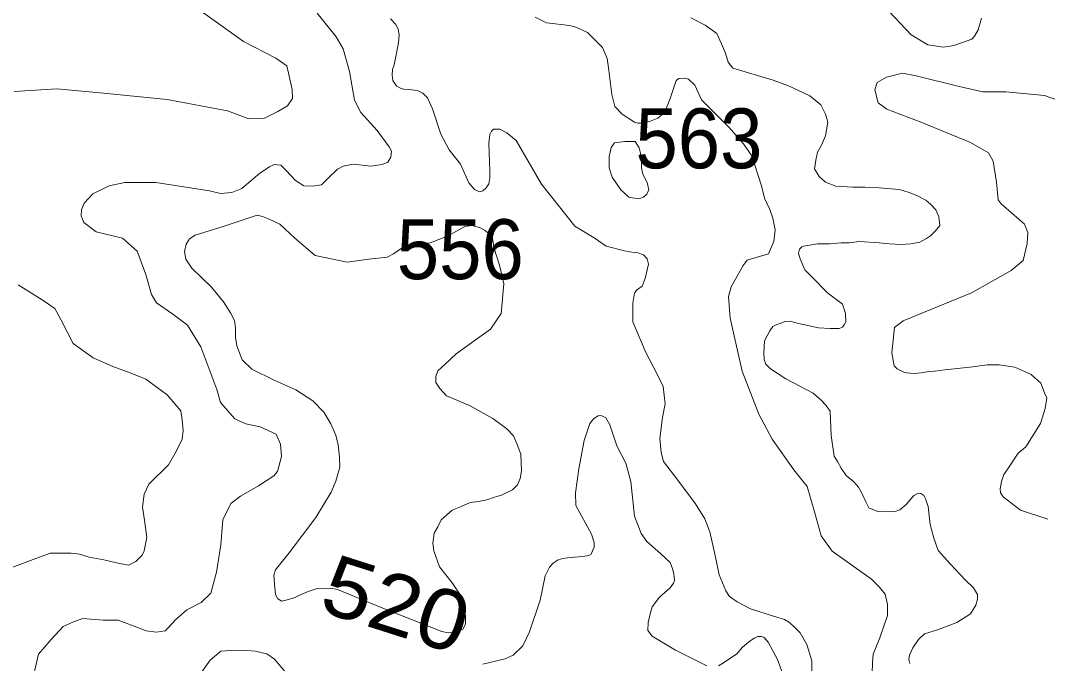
# Model space of a CAD drawing. Extents: x 445.4 to 500, y 8728.7 to 8784.
# Drawn here: x 474.827 to 477.57, y 8762.215 to 8763.931 of the extents above; entities that cross this region are included whole.
import ezdxf
from ezdxf.enums import TextEntityAlignment as Align

# ---------------------------------------------------------------- set-up
doc = ezdxf.new("R2010")
doc.units = 0
doc.header["$LTSCALE"] = 0.064
doc.layers.add('2', color=7, linetype='Continuous', lineweight=13)
doc.layers.add('21', color=7, linetype='Continuous')
doc.layers.add('61', color=7, linetype='Continuous')

msp = doc.modelspace()

# ---------------------------------------------------------------- linework, layer by layer
at = {"layer": '2'}
for points in [[(474.8095, 8763.7417), (474.9239, 8763.7486), (475.0479, 8763.7375), (475.2186, 8763.7205), (475.379, 8763.6898), (475.4361, 8763.6689), (475.478, 8763.6703), (475.5142, 8763.6884), (475.5393, 8763.7038), (475.5532, 8763.7232), (475.5518, 8763.7469), (475.5424, 8763.7906), (475.5382, 8763.8101), (475.5089, 8763.831), (475.4225, 8763.8755), (475.284, 8763.974)], [(477.3935, 8763.9375), (477.3842, 8763.9067), (477.375, 8763.8897), (477.3672, 8763.882), (477.3426, 8763.8728), (477.3194, 8763.8651), (477.2917, 8763.8605), (477.2624, 8763.8651), (477.25, 8763.8666), (477.2053, 8763.8928), (477.1313, 8763.9714)], [(475.5831, 8763.4898), (475.6072, 8763.4887), (475.6248, 8763.4919), (475.6303, 8763.493), (475.6467, 8763.5084), (475.6731, 8763.5347), (475.6884, 8763.5424), (475.7148, 8763.5478), (475.762, 8763.5424), (475.7927, 8763.5468), (475.8081, 8763.5533), (475.8157, 8763.5665), (475.8179, 8763.5829), (475.8114, 8763.5939), (475.7795, 8763.6377), (475.7356, 8763.686), (475.7189, 8763.7187), (475.7057, 8763.7954), (475.6881, 8763.8557), (475.6695, 8763.8875), (475.619, 8763.9511)], [(476.0774, 8763.4952), (476.0704, 8763.4847), (476.061, 8763.4766), (476.0528, 8763.4742), (476.0388, 8763.4801), (476.0236, 8763.4976), (476.0015, 8763.5477), (475.9711, 8763.5862), (475.9489, 8763.6282), (475.9267, 8763.6958), (475.9136, 8763.7248), (475.9008, 8763.7376), (475.8868, 8763.7446), (475.8634, 8763.7469), (475.8494, 8763.7481), (475.8412, 8763.7504), (475.8319, 8763.7562), (475.8284, 8763.7609), (475.8214, 8763.7714), (475.819, 8763.7854), (475.8202, 8763.8006), (475.8249, 8763.8134), (475.8366, 8763.8717), (475.8377, 8763.8927), (475.8354, 8763.909), (475.8284, 8763.9219), (475.8144, 8763.9359)], [(476.2008, 8763.9401), (476.2319, 8763.9253), (476.2928, 8763.9179), (476.3098, 8763.9135), (476.3406, 8763.8996), (476.3555, 8763.8848), (476.3815, 8763.8596), (476.3933, 8763.8299), (476.397, 8763.8055), (476.4059, 8763.7336), (476.4141, 8763.7018), (476.4334, 8763.681), (476.467, 8763.6599), (476.4759, 8763.6569), (476.4907, 8763.6576), (476.5063, 8763.6621), (476.5293, 8763.671), (476.5479, 8763.6865), (476.562, 8763.7236), (476.5775, 8763.771), (476.585, 8763.7762), (476.5991, 8763.7777), (476.6109, 8763.7747), (476.6273, 8763.7592), (476.6451, 8763.7199), (476.7181, 8763.6462), (476.7574, 8763.6025), (476.7796, 8763.5699), (476.8056, 8763.4899)], [(476.6168, 8763.9386), (476.6554, 8763.9186), (476.6862, 8763.897), (476.6986, 8763.8693), (476.7094, 8763.8446), (476.7171, 8763.82), (476.7294, 8763.8046), (476.8374, 8763.7722), (476.8775, 8763.7568), (476.9345, 8763.7307), (476.9645, 8763.7062), (476.9769, 8763.6816), (476.983, 8763.66), (476.9769, 8763.6231), (476.9661, 8763.5984), (476.9553, 8763.5799), (476.9506, 8763.5584), (476.9476, 8763.5353), (476.9599, 8763.5152), (476.9769, 8763.4998), (477.0046, 8763.4891), (477.0494, 8763.486), (477.0817, 8763.486), (477.1203, 8763.4844), (477.1419, 8763.4829), (477.1743, 8763.4798), (477.2005, 8763.4721), (477.2206, 8763.4644), (477.2452, 8763.4521), (477.2576, 8763.4413), (477.2715, 8763.4259), (477.2792, 8763.4074), (477.2823, 8763.3843), (477.2699, 8763.3689), (477.2576, 8763.3566), (477.2468, 8763.3489), (477.2283, 8763.3397), (477.2051, 8763.335), (477.1789, 8763.3335), (477.1481, 8763.335), (477.1203, 8763.3381), (477.0679, 8763.3412), (477.0401, 8763.3381), (477.0185, 8763.3381), (476.9877, 8763.335), (476.9553, 8763.335), (476.9398, 8763.332), (476.9183, 8763.3289), (476.9136, 8763.3273), (476.9075, 8763.3212), (476.9044, 8763.3104), (476.909, 8763.295), (476.9216, 8763.2659)], [(477.6405, 8763.7038), (477.5616, 8763.7316), (477.4585, 8763.7409), (477.3972, 8763.7409), (477.3303, 8763.7562), (477.2189, 8763.784), (477.1827, 8763.791), (477.1395, 8763.7798), (477.1144, 8763.7659), (477.1089, 8763.7464), (477.1172, 8763.7117), (477.1409, 8763.695), (477.2342, 8763.6588), (477.3637, 8763.6059), (477.4125, 8763.5781), (477.425, 8763.5559), (477.4334, 8763.5002), (477.4376, 8763.4529), (477.4459, 8763.4418), (477.4598, 8763.4307), (477.5086, 8763.3878), (477.517, 8763.3655), (477.5156, 8763.3363), (477.5044, 8763.2904), (477.4724, 8763.264), (477.3665, 8763.2042), (477.1841, 8763.1291), (477.1613, 8763.1113), (477.1542, 8763.0437), (477.1602, 8763.0091), (477.1679, 8763.0014), (477.1755, 8762.9976), (477.188, 8762.9918), (477.1928, 8762.9909), (477.2148, 8762.989), (477.232, 8762.9909), (477.2541, 8762.9938), (477.2684, 8762.9947), (477.2952, 8762.9985), (477.3699, 8763.0062), (477.4082, 8763.0119), (477.4408, 8763.0119), (477.4824, 8763.0061), (477.5265, 8762.986), (477.5523, 8762.963), (477.5619, 8762.9372), (477.5677, 8762.9238), (477.5637, 8762.8954), (477.5513, 8762.8552), (477.512, 8762.793), (477.491, 8762.7758), (477.4642, 8762.7347), (477.4527, 8762.7194), (477.4469, 8762.7003), (477.4431, 8762.6811), (477.444, 8762.6706), (477.4517, 8762.6591), (477.498, 8762.6241), (477.5708, 8762.6002)], [(476.94, 8762.1291), (476.94, 8762.2213), (476.9269, 8762.2652), (476.9091, 8762.296), (476.8901, 8762.315), (476.8782, 8762.3257), (476.8676, 8762.3316), (476.8379, 8762.3411), (476.7761, 8762.3601), (476.7404, 8762.3791), (476.7202, 8762.3933), (476.7107, 8762.4087), (476.6929, 8762.4514), (476.6822, 8762.5025), (476.6677, 8762.5663), (476.6546, 8762.6007), (476.6297, 8762.641), (476.5822, 8762.7039), (476.5441, 8762.7537), (476.5382, 8762.7775), (476.5346, 8762.8154), (476.5418, 8762.8712), (476.5488, 8762.9077), (476.5429, 8762.954), (476.5275, 8762.9872), (476.4966, 8763.0453), (476.4621, 8763.1272), (476.4621, 8763.177), (476.4669, 8763.2031), (476.4716, 8763.2114), (476.4871, 8763.2221), (476.4954, 8763.2423), (476.5037, 8763.2811), (476.5002, 8763.2954), (476.4906, 8763.3061), (476.4752, 8763.3108), (476.4598, 8763.3132), (476.4396, 8763.3167), (476.3909, 8763.3286), (476.3588, 8763.3511), (476.3071, 8763.3821), (476.2185, 8763.4948), (476.1502, 8763.6111), (476.1252, 8763.6317), (476.1066, 8763.641), (476.0902, 8763.641), (476.0844, 8763.6363), (476.0797, 8763.627), (476.0774, 8763.6037), (476.0797, 8763.529), (476.0797, 8763.5115), (476.0774, 8763.4952)], [(474.8616, 8762.1818), (474.8747, 8762.2397), (474.9083, 8762.2783), (474.9407, 8762.313), (474.968, 8762.3255), (474.9929, 8762.3342), (475.0477, 8762.3304), (475.0875, 8762.3304), (475.1298, 8762.3143), (475.1621, 8762.3019), (475.1895, 8762.2981), (475.2131, 8762.3019), (475.2206, 8762.3093), (475.2417, 8762.3317), (475.2704, 8762.3578), (475.3089, 8762.3777), (475.3351, 8762.4025), (475.35, 8762.4584), (475.3612, 8762.5317), (475.3669, 8762.5985), (475.3886, 8762.6418), (475.4143, 8762.6614), (475.4618, 8762.6887), (475.5034, 8762.716), (475.5129, 8762.7267), (475.5236, 8762.767), (475.5212, 8762.8003), (475.5093, 8762.8264), (475.4665, 8762.8465), (475.4285, 8762.8548), (475.3988, 8762.8679), (475.3608, 8762.9118), (475.351, 8762.9459), (475.3082, 8763.0598), (475.2726, 8763.1179), (475.2334, 8763.1476), (475.1894, 8763.1773), (475.1763, 8763.1998), (475.1609, 8763.2532), (475.1381, 8763.3158), (475.0989, 8763.3502), (475.0288, 8763.3668), (474.9956, 8763.3917), (474.9884, 8763.4095), (474.9896, 8763.4256), (474.9967, 8763.444), (475.0193, 8763.4689), (475.063, 8763.4901), (475.1053, 8763.499), (475.1878, 8763.499), (475.331, 8763.4765), (475.3606, 8763.4699), (475.3913, 8763.4721), (475.4177, 8763.483), (475.466, 8763.5236), (475.4912, 8763.5411), (475.5044, 8763.5466), (475.522, 8763.5455), (475.5362, 8763.5313), (475.5611, 8763.504), (475.5831, 8763.4898)], [(476.8056, 8763.4899), (476.8139, 8763.4567), (476.8282, 8763.427), (476.8365, 8763.4033), (476.8424, 8763.3725), (476.8389, 8763.3416), (476.8246, 8763.3084), (476.7676, 8763.2918), (476.7569, 8763.2776), (476.7248, 8763.2206), (476.7177, 8763.1945), (476.7224, 8763.1366), (476.7545, 8762.9954), (476.7984, 8762.8803), (476.8343, 8762.8131), (476.8925, 8762.7312), (476.9282, 8762.6873), (476.9472, 8762.6197), (476.965, 8762.5557), (476.9947, 8762.5141), (477.028, 8762.4904), (477.0995, 8762.4396), (477.1197, 8762.4194), (477.1364, 8762.3993), (477.1423, 8762.372), (477.1423, 8762.3423), (477.1221, 8762.283), (477.1043, 8762.2391), (477.1019, 8762.2166), (477.0996, 8762.1327)], [(475.9523, 8762.3002), (475.9688, 8762.2961), (475.9843, 8762.2981), (475.9966, 8762.3012), (476.0079, 8762.3063), (476.0152, 8762.3197), (476.0152, 8762.3413), (476.011, 8762.365), (476.009, 8762.3866), (475.9791, 8762.4298), (475.9461, 8762.473), (475.9307, 8762.5149), (475.9276, 8762.5355), (475.9317, 8762.5622), (475.941, 8762.5797), (475.9503, 8762.5982), (475.9791, 8762.6239), (476.0018, 8762.6332), (476.0275, 8762.6445), (476.0502, 8762.6466), (476.0718, 8762.6517), (476.0924, 8762.6589), (476.111, 8762.6641), (476.1409, 8762.6785), (476.1543, 8762.6918), (476.1615, 8762.7083), (476.1646, 8762.7289), (476.1625, 8762.7731), (476.1533, 8762.7995), (476.143, 8762.8221), (476.1255, 8762.8407), (476.0884, 8762.8684), (476.0256, 8762.9034), (475.9648, 8762.9291), (475.9463, 8762.9487), (475.936, 8762.9651), (475.936, 8762.9806), (475.9411, 8762.996), (475.9607, 8763.0135), (475.9906, 8763.0413), (476.0823, 8763.107), (476.1101, 8763.1492), (476.1173, 8763.2284), (476.106, 8763.2778), (476.0916, 8763.323), (476.0864, 8763.3549), (476.0677, 8763.3709), (476.0523, 8763.3791), (476.0317, 8763.3843), (476.0131, 8763.3812), (475.9668, 8763.3555), (475.9204, 8763.338), (475.8648, 8763.3318), (475.8462, 8763.3246), (475.8225, 8763.3081), (475.8061, 8763.2999), (475.7566, 8763.2937), (475.6989, 8763.2865), (475.614, 8763.304), (475.5594, 8763.3503), (475.5192, 8763.3873), (475.4904, 8763.4007), (475.4729, 8763.4079), (475.4584, 8763.412), (475.4451, 8763.4069), (475.3709, 8763.3822), (475.2926, 8763.3585), (475.2782, 8763.3482), (475.2689, 8763.3338), (475.2648, 8763.3143), (475.2679, 8763.2937), (475.2843, 8763.27), (475.3369, 8763.2196), (475.3688, 8763.1798), (475.3874, 8763.151), (475.3977, 8763.1304), (475.4008, 8763.1109), (475.4008, 8763.0852), (475.4039, 8763.0625), (475.4183, 8763.0255), (475.444, 8763.0008), (475.5058, 8762.97), (475.5618, 8762.9456), (475.6071, 8762.9157), (475.637, 8762.8859), (475.6556, 8762.854), (475.669, 8762.8242), (475.6751, 8762.7985), (475.6782, 8762.7655), (475.6793, 8762.7388), (475.669, 8762.7017), (475.6566, 8762.6719), (475.6151, 8762.6043), (475.5441, 8762.5096), (475.508, 8762.4644), (475.5028, 8762.45), (475.5049, 8762.4273), (475.508, 8762.3985), (475.5142, 8762.3872), (475.5245, 8762.381), (475.542, 8762.3852)], [(476.9216, 8763.2659), (476.9406, 8763.247), (476.9823, 8763.2044), (477.022, 8763.1741), (477.0305, 8763.1491), (477.0315, 8763.1264), (477.0267, 8763.1188), (477.022, 8763.1122), (477.0135, 8763.1094), (476.9888, 8763.1094), (476.9585, 8763.1112), (476.9292, 8763.1169), (476.9007, 8763.1235), (476.8827, 8763.1283), (476.8685, 8763.1273), (476.8553, 8763.1226), (476.8467, 8763.1198), (476.8363, 8763.1141), (476.8278, 8763.1027), (476.8136, 8763.0762), (476.8117, 8763.0441), (476.8126, 8763.0261), (476.8174, 8763.0138), (476.8297, 8763.0015), (476.8704, 8762.975), (476.9434, 8762.9362), (476.9652, 8762.9173), (476.9775, 8762.9041), (476.9892, 8762.8884), (476.992, 8762.8232), (476.9996, 8762.7683), (477.0091, 8762.7541), (477.0186, 8762.7361), (477.0318, 8762.7163), (477.0528, 8762.6997), (477.0651, 8762.6855), (477.0746, 8762.6676), (477.0841, 8762.6458), (477.0926, 8762.6297), (477.1163, 8762.6203), (477.1598, 8762.6193), (477.175, 8762.625), (477.192, 8762.6392), (477.2129, 8762.6628), (477.2242, 8762.6695), (477.2318, 8762.6685), (477.2394, 8762.6628), (477.2441, 8762.6543), (477.2508, 8762.6335), (477.2565, 8762.5853), (477.2659, 8762.5493), (477.2773, 8762.5162), (477.3108, 8762.4797), (477.3506, 8762.4372), (477.3724, 8762.4164), (477.3828, 8762.3984), (477.3828, 8762.3861), (477.3781, 8762.37), (477.3639, 8762.3473), (477.3277, 8762.3238), (477.2756, 8762.304), (477.2415, 8762.2936), (477.2254, 8762.2784), (477.2103, 8762.2567), (477.2008, 8762.2368), (477.1998, 8762.2255)], [(474.7593, 8762.455), (474.8388, 8762.4843), (474.9057, 8762.5093), (474.9614, 8762.5093), (474.9837, 8762.5065), (475.0102, 8762.4982), (475.0493, 8762.4912), (475.0827, 8762.4829), (475.1148, 8762.4773), (475.1343, 8762.4871), (475.151, 8762.5038), (475.1566, 8762.5149), (475.1636, 8762.5511), (475.158, 8762.597), (475.1524, 8762.6319), (475.1566, 8762.6667), (475.1692, 8762.6931), (475.2221, 8762.7446), (475.2419, 8762.7805), (475.2586, 8762.8139), (475.2614, 8762.8362), (475.2586, 8762.8654), (475.2544, 8762.8891), (475.2182, 8762.9323), (475.161, 8762.974), (475.1192, 8762.9907), (475.0732, 8763.0074), (475.0202, 8763.0311), (474.9672, 8763.0687), (474.9351, 8763.1314), (474.9184, 8763.162), (474.8846, 8763.1852), (474.8205, 8763.2255)], [(476.6596, 8762.2078), (476.5762, 8762.2503), (476.5137, 8762.2872), (476.5024, 8762.3024), (476.5033, 8762.3241), (476.509, 8762.3506), (476.5137, 8762.3658), (476.5337, 8762.3919), (476.5621, 8762.4165), (476.5707, 8762.4288), (476.5735, 8762.4364), (476.5716, 8762.4543), (476.5678, 8762.4676), (476.5621, 8762.4837), (476.5356, 8762.5083), (476.4996, 8762.5404), (476.4845, 8762.5613), (476.4663, 8762.6083), (476.4569, 8762.7001), (476.4436, 8762.7492), (476.419, 8762.7956), (476.401, 8762.8514), (476.3896, 8762.8703), (476.3779, 8762.8768), (476.3694, 8762.8759), (476.358, 8762.8683), (476.3476, 8762.8551), (476.3324, 8762.8097), (476.3182, 8762.734), (476.3087, 8762.6706), (476.3097, 8762.636), (476.3514, 8762.5594), (476.359, 8762.5376), (476.359, 8762.5253), (476.3543, 8762.5149), (476.3505, 8762.5064), (476.3448, 8762.5026), (476.3287, 8762.4998), (476.3069, 8762.4988)], [(476.3069, 8762.4988), (476.288, 8762.4969), (476.2747, 8762.495), (476.2624, 8762.4912), (476.2491, 8762.4827), (476.2396, 8762.4714), (476.2283, 8762.4487), (476.2146, 8762.3836), (476.1862, 8762.2994), (476.1682, 8762.2616), (476.1427, 8762.237), (476.1209, 8762.2266), (476.0612, 8762.2124)], [(475.542, 8762.3852), (475.5595, 8762.3903), (475.576, 8762.3985), (475.5945, 8762.4068), (475.6193, 8762.415), (475.6543, 8762.416), (475.6728, 8762.4119), (475.7896, 8762.364), (475.9523, 8762.3002)], [(476.8704, 8762.1639), (476.8481, 8762.2248), (476.8235, 8762.2712), (476.8131, 8762.2835), (476.8055, 8762.2863), (476.796, 8762.2863), (476.7865, 8762.2825), (476.7714, 8762.2712), (476.7553, 8762.2579), (476.7401, 8762.2399), (476.7041, 8762.2163), (476.6909, 8762.2078)], [(475.2997, 8762.1767), (475.333, 8762.223), (475.3619, 8762.2475), (475.3981, 8762.2504), (475.4313, 8762.2489), (475.453, 8762.2475), (475.4848, 8762.2403), (475.5051, 8762.2258), (475.534, 8762.1912)], [(477.1998, 8762.2255), (477.2017, 8762.2141)]]:
    msp.add_lwpolyline(points, dxfattribs=at)
msp.add_lwpolyline([(476.4407, 8763.6084), (476.4134, 8763.6044), (476.4042, 8763.5927), (476.399, 8763.568), (476.399, 8763.538), (476.4068, 8763.5133), (476.4303, 8763.4794), (476.4512, 8763.4599), (476.4668, 8763.4573), (476.4812, 8763.456), (476.4903, 8763.4599), (476.4994, 8763.4677), (476.5046, 8763.4794), (476.5007, 8763.499), (476.489, 8763.5211), (476.4851, 8763.538), (476.4851, 8763.5602), (476.4825, 8763.5771), (476.4786, 8763.5914), (476.4681, 8763.6084)], close=True, dxfattribs=at)

# ---------------------------------------------------------------- texts
at = {"layer": '21', "width": 0.95}
for s, p in [('563', (476.4691, 8763.5367)), ('556', (475.8316, 8763.2407))]:
    msp.add_text(s, height=0.16, dxfattribs=at).set_placement(p)
at = {"layer": '61', "width": 1.1}
msp.add_text('520', height=0.16, rotation=342.336, dxfattribs=at).set_placement((475.8058, 8762.297), align=Align.CENTER)

doc.saveas('drawing.dxf')
